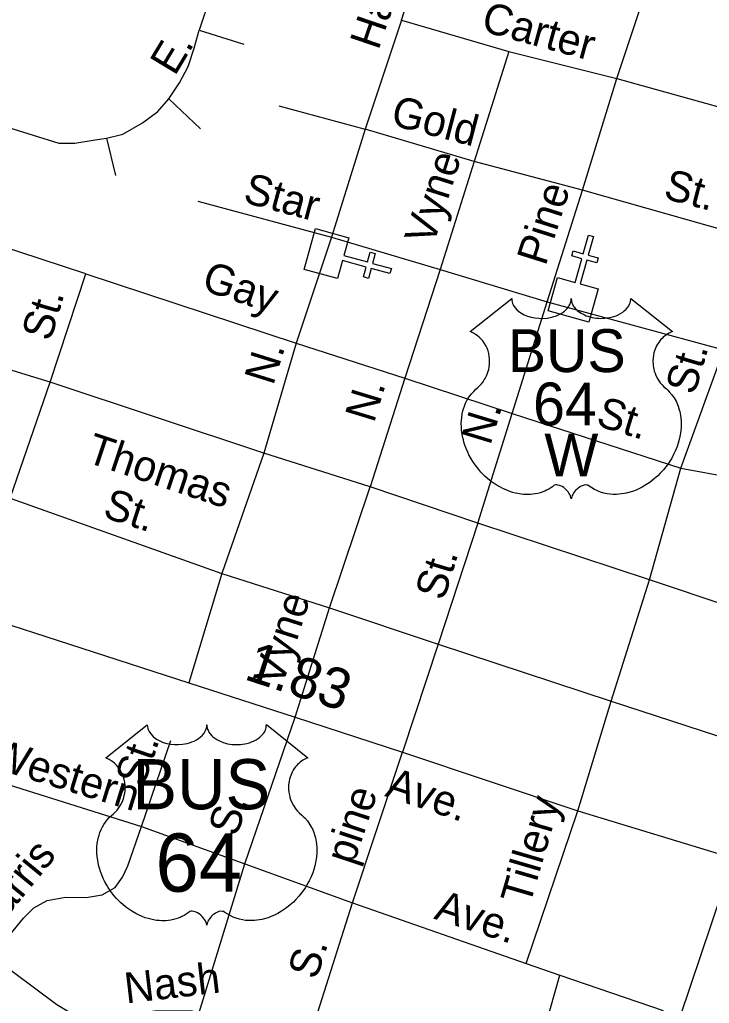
# Model space of a CAD drawing. Extents: x 2220236 to 2384410, y 720751 to 894131.
# Drawn here: x 2351784 to 2353916, y 800450 to 803492 of the extents above; entities that cross this region are included whole.
import ezdxf

# ---------------------------------------------------------------- set-up
doc = ezdxf.new("R2010")
doc.units = 0
for name, color, linetype in [('Exist Cultural Church CELL', 7, 'Continuous'), ('Exist Road Non-System Type 51', 7, 'Continuous'), ('Exist Road Non-System Type 51 Label', 7, 'Continuous'), ('Exist Road Primary US Attributed', 7, 'Continuous'), ('Exist Road Primary US Label', 7, 'Continuous'), ('Exist Road Primary US Mileage Hundredths English Label', 7, 'Continuous'), ('Exist Road Primary US Shield CELL', 7, 'Continuous'), ('Exist Road Primary US Shield Number Label', 7, 'Continuous')]:
    doc.layers.add(name, color=color, linetype=linetype)

msp = doc.modelspace()

# ---------------------------------------------------------------- linework, layer by layer
at = {"layer": 'Exist Cultural Church CELL'}
for points in [[(2352801.5, 802817.3), (2352786.5, 802762.3), (2352860, 802742.2), (2352868.4, 802773), (2352883.9, 802768.8), (2352875.4, 802737.9), (2352933.4, 802722), (2352929.1, 802706.5), (2352871.1, 802722.5), (2352862.6, 802691.6), (2352847.2, 802695.8), (2352855.7, 802726.7), (2352782.3, 802746.9), (2352766.9, 802691.3), (2352664.3, 802719.5), (2352698.9, 802845.5)], [(2353447.1, 802694), (2353502, 802678.9), (2353522.4, 802752.3), (2353491.5, 802760.8), (2353495.8, 802776.2), (2353526.7, 802767.7), (2353542.7, 802825.6), (2353558.2, 802821.3), (2353542.1, 802763.4), (2353572.9, 802754.8), (2353568.7, 802739.4), (2353537.8, 802748), (2353517.5, 802674.6), (2353573, 802659.1), (2353544.5, 802556.5), (2353418.7, 802591.5)]]:
    msp.add_lwpolyline(points, close=True, dxfattribs=at)
at = {"layer": 'Exist Road Non-System Type 51'}
for p, q in [((2353630.7, 803309.7), (2353788.8, 803787.6)), ((2352379.7, 803580.6), (2352339.7, 803458.9)), ((2352964.6, 803489.8), (2352852.7, 803152.5)), ((2352964.6, 803489.8), (2353296.2, 803393.4)), ((2352339.7, 803458.9), (2352477.6, 803415.9)), ((2353296.2, 803393.4), (2353189, 803052.5)), ((2353296.2, 803393.4), (2353630.7, 803309.7)), ((2353524.9, 802964.1), (2353630.7, 803309.7)), ((2353630.7, 803309.7), (2354162.1, 803162.1)), ((2352245.8, 803247.2), (2352342.9, 803154.3)), ((2352585.9, 803225.2), (2352852.7, 803152.5)), ((2352852.7, 803152.5), (2352748.7, 802819.3)), ((2353189, 803052.5), (2352852.7, 803152.5)), ((2352053.3, 803124.9), (2352080.7, 803009.3)), ((2353189, 803052.5), (2353084.1, 802718.7)), ((2353524.9, 802964.1), (2353189, 803052.5)), ((2353415.3, 802619.3), (2353524.9, 802964.1)), ((2354069, 802809.5), (2353524.9, 802964.1)), ((2352335.6, 802930.3), (2352748.7, 802819.3)), ((2351988.7, 802705.3), (2351551.1, 802849.7)), ((2352748.7, 802819.3), (2352639.3, 802491.5)), ((2352748.7, 802819.3), (2353084.1, 802718.7)), ((2353084.1, 802718.7), (2352975.3, 802382.6)), ((2353084.1, 802718.7), (2353415.3, 802619.3)), ((2351878.4, 802371), (2351988.7, 802705.3)), ((2351988.7, 802705.3), (2352639.3, 802491.5)), ((2353306.5, 802273.7), (2353415.3, 802619.3)), ((2353415.3, 802619.3), (2353961, 802470.9)), ((2352639.3, 802491.5), (2352538.9, 802151.1)), ((2352639.3, 802491.5), (2352975.3, 802382.6)), ((2353828.5, 802104.8), (2353961, 802470.9)), ((2352975.3, 802382.6), (2352868, 802047.1)), ((2352975.3, 802382.6), (2353306.5, 802273.7)), ((2351754.8, 802011.6), (2351878.4, 802371)), ((2353201.2, 801935), (2353306.5, 802273.7)), ((2353306.5, 802273.7), (2353828.5, 802104.8)), ((2352538.9, 802151.1), (2352409.8, 801778.9)), ((2353731.1, 801759.6), (2353828.5, 802104.8)), ((2353828.5, 802104.8), (2354091.9, 802055.9)), ((2352741.8, 801672.4), (2352868, 802047.1)), ((2351754.8, 802011.6), (2352409.8, 801778.9)), ((2353201.2, 801935), (2353077.8, 801560.3)), ((2352409.8, 801778.9), (2352307.5, 801440.5)), ((2352409.8, 801778.9), (2352741.8, 801672.4)), ((2353613.2, 801384.4), (2353731.1, 801759.6)), ((2352636.6, 801334.5), (2352741.8, 801672.4)), ((2352741.8, 801672.4), (2353077.8, 801560.3)), ((2353077.8, 801560.3), (2352967.8, 801226.6)), ((2353077.8, 801560.3), (2353613.2, 801384.4)), ((2353509.8, 801045), (2353613.2, 801384.4)), ((2353613.2, 801384.4), (2354098.2, 801225.8)), ((2352480.1, 800880.7), (2352636.6, 801334.5)), ((2352160.8, 800997), (2352251.6, 801262)), ((2352813.5, 800760.9), (2352967.8, 801226.6)), ((2351496.6, 801204.7), (2352160.8, 800997)), ((2353349.8, 800573.2), (2353509.8, 801045)), ((2352160.8, 800997), (2352480.1, 800880.7)), ((2353827.7, 800410.6), (2353991.4, 800899)), ((2352339.7, 800421.2), (2352480.1, 800880.7)), ((2352480.1, 800880.7), (2352813.5, 800760.9)), ((2352667.7, 800300.9), (2352813.5, 800760.9)), ((2352813.5, 800760.9), (2353349.8, 800573.2)), ((2353349.8, 800573.2), (2353453.9, 800536.9)), ((2353326.2, 800080.8), (2353453.9, 800536.9)), ((2353453.9, 800536.9), (2353774.1, 800428))]:
    msp.add_line(p, q, dxfattribs=at)
for points in [[(2352964.6, 803489.8), (2353121.9, 803982.8), (2353131.4, 804030.2), (2353129.8, 804080.7), (2353118.8, 804132.8), (2353038.4, 804338.4), (2353036.2, 804358.3), (2353041.9, 804382.3), (2353057.7, 804400.6), (2353083.4, 804422.8), (2353174, 804481.6), (2353289.1, 804554.1)], [(2352245.8, 803247.2), (2352278.1, 803296.3), (2352305, 803346.8), (2352323.9, 803403.6), (2352339.7, 803458.9)], [(2352053.3, 803124.9), (2352103.2, 803137.5), (2352164.6, 803172.2), (2352211.9, 803208), (2352245.8, 803247.2)], [(2351666.7, 803184.1), (2351905.9, 803110.1), (2351954.5, 803109.3), (2352017.9, 803119.6), (2352053.3, 803124.9)], [(2351703.9, 800591.6), (2351755.1, 800662.1), (2351796.4, 800712.6), (2351827.9, 800745.1), (2351869.6, 800767.4), (2351925.6, 800778.1), (2351989.5, 800776.9), (2352039.4, 800785.5), (2352079.1, 800808), (2352102.7, 800840.3), (2352118.4, 800874.4), (2352160.8, 800997)], [(2351703.9, 800591.6), (2351899.6, 800445.9), (2351935.8, 800424.3), (2351955.9, 800414.6), (2351986.1, 800403), (2352042, 800407.7), (2352211.6, 800427.6), (2352317.7, 800426.9), (2352339.7, 800421.2)]]:
    msp.add_lwpolyline(points, dxfattribs=at)
at = {"layer": 'Exist Road Primary US Attributed'}
for points in [[(2355867.9, 801058.1), (2355433.3, 801194.2), (2355005.8, 801339), (2354686.5, 801445.1), (2354532, 801497.3), (2354233, 801591.6), (2353731.1, 801759.6), (2353201.2, 801935), (2352868, 802047.1), (2352538.9, 802151.1), (2351878.4, 802371), (2351433, 802506.8), (2350991.9, 802650.3), (2350559.5, 802789.4), (2349666.5, 803100.7), (2349612.9, 803132.7), (2349568.5, 803170.3), (2349530.8, 803209.1), (2349493.2, 803261.6), (2349427.1, 803382.5), (2349307.3, 803662.3)], [(2351644.3, 801655.7), (2352307.5, 801440.5), (2352636.6, 801334.5), (2352967.8, 801226.6), (2353509.8, 801045), (2353991.4, 800899), (2354453.2, 800746.6), (2354780.3, 800634.5), (2355205.4, 800493.5), (2355640.4, 800366.3)]]:
    msp.add_lwpolyline(points, dxfattribs=at)
at = {"layer": 'Exist Road Primary US Shield CELL'}
for points in [[(2353305.7, 802629.2), (2353306, 802623.9), (2353307.3, 802617.6), (2353308.3, 802614.3), (2353311.3, 802608.1), (2353316.1, 802600.7), (2353322.9, 802593.5), (2353330.6, 802587.2), (2353335.7, 802583.9), (2353344.5, 802579.2), (2353354.5, 802575), (2353365.6, 802571.8), (2353376.9, 802569.5), (2353389.3, 802568.1), (2353401.5, 802567.9), (2353414.7, 802568.9), (2353429.3, 802571.7), (2353436, 802573.5), (2353443.6, 802576), (2353450.5, 802578.9), (2353458.2, 802583), (2353464.4, 802587), (2353469.2, 802590.5), (2353476, 802597), (2353481.5, 802603.8), (2353483.7, 802607.6), (2353485.7, 802611.2), (2353488.4, 802619), (2353489.2, 802622.4), (2353489.7, 802629.5), (2353490.1, 802623.5), (2353490.8, 802619.8), (2353491.7, 802616.2), (2353493.3, 802612.3), (2353496, 802606.8), (2353499, 802602.3), (2353504.8, 802595.5), (2353508.3, 802592.2), (2353511.6, 802589.5), (2353520.3, 802583.5), (2353530.6, 802578.3), (2353535.6, 802576.1), (2353540.7, 802574.3), (2353547.3, 802572.3), (2353554, 802570.7), (2353560.7, 802569.6), (2353567.5, 802568.6), (2353574.5, 802568.1), (2353580.2, 802567.9), (2353587.2, 802568), (2353593.7, 802568.4), (2353600.3, 802569.1), (2353607.6, 802570.3), (2353613.4, 802571.6), (2353621.2, 802573.7), (2353628.1, 802576.2), (2353634.3, 802578.9), (2353642.3, 802583), (2353648.7, 802587.1), (2353653.4, 802590.9), (2353659.1, 802596), (2353664.4, 802602.2), (2353667.5, 802606.7), (2353669.7, 802611.3), (2353671.7, 802616.2), (2353673, 802621.3), (2353673.6, 802625.8), (2353673.7, 802629.6), (2353802.3, 802527.2), (2353799.3, 802526), (2353792.3, 802522.6), (2353786.8, 802519.4), (2353777.9, 802513.1), (2353774.1, 802509.7), (2353770.3, 802506.1), (2353766.8, 802502.3), (2353763.8, 802498.8), (2353760, 802493.6), (2353756.7, 802488.4), (2353753.4, 802482.7), (2353751, 802477.8), (2353747.1, 802467.5), (2353745.2, 802460.9), (2353744, 802455.4), (2353742.4, 802443.9), (2353742.1, 802438.4), (2353742.1, 802433), (2353742.4, 802427.3), (2353742.9, 802421.9), (2353743.9, 802416.2), (2353744.8, 802411.2), (2353746.4, 802405), (2353748.7, 802397.9), (2353751.5, 802390.9), (2353757.4, 802379.8), (2353764.9, 802368.4), (2353770.3, 802362), (2353775.6, 802356.5), (2353783.6, 802349.8), (2353787.9, 802346), (2353792.8, 802341.1), (2353800.8, 802331.7), (2353804.1, 802327.3), (2353807.4, 802322.4), (2353810.5, 802317.3), (2353813.5, 802311.8), (2353815.9, 802307), (2353820.4, 802296), (2353823.7, 802285.3), (2353825.3, 802279.7), (2353827.7, 802267.1), (2353828.6, 802260.8), (2353829.6, 802248.5), (2353829.6, 802233.6), (2353828.5, 802219.5), (2353825.8, 802203), (2353823.6, 802193.1), (2353820.2, 802181.7), (2353817, 802171.7), (2353811.1, 802157.1), (2353805.9, 802146.4), (2353799.1, 802134), (2353794.5, 802126.4), (2353789.1, 802118.4), (2353782.3, 802109.1), (2353774.4, 802099.2), (2353764.9, 802088.8), (2353757.3, 802081.1), (2353747.2, 802072.2), (2353741.2, 802067.2), (2353732.5, 802060.6), (2353720.7, 802052.7), (2353709, 802046), (2353699, 802040.9), (2353690.2, 802037.1), (2353678.8, 802032.7), (2353659.8, 802027.5), (2353652.9, 802026), (2353644.7, 802024.8), (2353637, 802024.1), (2353629.6, 802023.6), (2353619.6, 802023.6), (2353609.6, 802024.4), (2353600.2, 802025.7), (2353590.4, 802027.8), (2353580.2, 802030.8), (2353570.8, 802034.5), (2353561.4, 802039.1), (2353545.5, 802049.1), (2353540.9, 802051.6), (2353538.3, 802052.3), (2353532.2, 802052.6), (2353526.4, 802051.4), (2353520.5, 802049), (2353516.9, 802047.1), (2353512.2, 802044), (2353508.5, 802041.1), (2353504.1, 802036.9), (2353501.1, 802033.4), (2353498.8, 802030.7), (2353494.3, 802023.6), (2353492.7, 802020.3), (2353491, 802015.9), (2353489.6, 802009.6), (2353487.5, 802017.6), (2353485.2, 802022.9), (2353482.4, 802027.5), (2353479.6, 802031.5), (2353475.1, 802036.7), (2353471.1, 802040.6), (2353466.2, 802044.5), (2353461.1, 802047.6), (2353456.9, 802049.8), (2353453.1, 802051.2), (2353448.5, 802052.3), (2353444.7, 802052.6), (2353441.6, 802052.6), (2353437.3, 802051.6), (2353431.5, 802047.4), (2353426, 802043.6), (2353420, 802039.9), (2353412.8, 802036.1), (2353407.6, 802033.6), (2353401.4, 802031.2), (2353394.1, 802028.8), (2353386.2, 802026.7), (2353378.1, 802025.1), (2353370.9, 802024), (2353363.2, 802023.3), (2353356.3, 802023.1), (2353349.1, 802023.2), (2353342.4, 802023.7), (2353334.5, 802024.4), (2353324.8, 802025.8), (2353316.8, 802027.6), (2353308.3, 802029.9), (2353299.5, 802032.7), (2353290.2, 802036.2), (2353278.5, 802041.3), (2353270.4, 802045.5), (2353257.5, 802052.9), (2353242.5, 802063.3), (2353231.1, 802072.5), (2353222.8, 802080), (2353210.6, 802092.5), (2353203.4, 802100.6), (2353192.1, 802115.2), (2353184.9, 802125.7), (2353180.3, 802133.5), (2353173.4, 802146), (2353169.7, 802153.8), (2353164.8, 802165.2), (2353161, 802175.6), (2353157.8, 802185.5), (2353156.1, 802191.8), (2353153.6, 802202.8), (2353152.2, 802210.6), (2353150.7, 802221.3), (2353149.9, 802232.7), (2353149.8, 802243.1), (2353150, 802251.7), (2353151, 802261.8), (2353152.7, 802272.5), (2353154.8, 802281.7), (2353156.6, 802288.4), (2353159.4, 802296.4), (2353163, 802305.3), (2353167.2, 802313.8), (2353171.3, 802320.9), (2353176.4, 802328.5), (2353181.4, 802334.9), (2353188, 802342.1), (2353194.8, 802348.6), (2353201.1, 802353.7), (2353208.5, 802361), (2353212.4, 802365.4), (2353217.1, 802371.6), (2353220.8, 802377.3), (2353223.7, 802382.3), (2353227.6, 802389.9), (2353230, 802395.5), (2353233, 802404.2), (2353234.4, 802410.2), (2353236, 802418.1), (2353237, 802425.4), (2353237.3, 802434.6), (2353237.1, 802442.2), (2353236.1, 802451.1), (2353234.4, 802459.6), (2353232.4, 802467.1), (2353229.2, 802475.6), (2353226.3, 802481.8), (2353221.4, 802490.3), (2353215.9, 802498.1), (2353210.3, 802504.5), (2353204.6, 802510.2), (2353199.1, 802514.4), (2353193.9, 802518.1), (2353187.4, 802522.1), (2353181.1, 802525.2), (2353177.1, 802526.8)], [(2352179, 801311.1), (2352179.3, 801305.8), (2352180.6, 801299.5), (2352181.6, 801296.2), (2352184.6, 801290), (2352189.4, 801282.6), (2352196.2, 801275.4), (2352203.9, 801269.1), (2352209.1, 801265.7), (2352217.8, 801261), (2352227.8, 801256.8), (2352238.9, 801253.6), (2352250.2, 801251.4), (2352262.6, 801250), (2352274.8, 801249.8), (2352288, 801250.7), (2352302.6, 801253.6), (2352309.3, 801255.3), (2352316.9, 801257.9), (2352323.8, 801260.8), (2352331.5, 801264.9), (2352337.7, 801268.8), (2352342.5, 801272.3), (2352349.3, 801278.9), (2352354.8, 801285.6), (2352357, 801289.4), (2352359, 801293.1), (2352361.7, 801300.8), (2352362.5, 801304.2), (2352363, 801311.4), (2352363.5, 801305.4), (2352364.1, 801301.7), (2352365.1, 801298), (2352366.6, 801294.1), (2352369.3, 801288.7), (2352372.3, 801284.1), (2352378.1, 801277.3), (2352381.6, 801274), (2352384.9, 801271.3), (2352393.6, 801265.3), (2352403.9, 801260.2), (2352408.9, 801258), (2352414, 801256.1), (2352420.6, 801254.2), (2352427.3, 801252.6), (2352434, 801251.4), (2352440.8, 801250.4), (2352447.8, 801249.9), (2352453.5, 801249.8), (2352460.5, 801249.8), (2352467, 801250.2), (2352473.6, 801251), (2352480.9, 801252.2), (2352486.7, 801253.5), (2352494.5, 801255.5), (2352501.5, 801258), (2352507.6, 801260.7), (2352515.6, 801264.9), (2352522, 801268.9), (2352526.7, 801272.7), (2352532.4, 801277.9), (2352537.7, 801284), (2352540.8, 801288.5), (2352543, 801293.1), (2352545.1, 801298), (2352546.3, 801303.2), (2352546.9, 801307.7), (2352547, 801311.5), (2352675.6, 801209), (2352672.6, 801207.9), (2352665.6, 801204.5), (2352660.1, 801201.2), (2352651.2, 801195), (2352647.4, 801191.5), (2352643.6, 801188), (2352640.1, 801184.2), (2352637.1, 801180.6), (2352633.3, 801175.4), (2352630, 801170.3), (2352626.7, 801164.6), (2352624.3, 801159.6), (2352620.4, 801149.3), (2352618.5, 801142.8), (2352617.3, 801137.2), (2352615.8, 801125.7), (2352615.4, 801120.3), (2352615.4, 801114.9), (2352615.7, 801109.2), (2352616.2, 801103.7), (2352617.2, 801098), (2352618.1, 801093), (2352619.7, 801086.8), (2352622, 801079.7), (2352624.8, 801072.8), (2352630.7, 801061.6), (2352638.2, 801050.2), (2352643.6, 801043.8), (2352648.9, 801038.4), (2352656.9, 801031.7), (2352661.2, 801027.9), (2352666.1, 801022.9), (2352674.2, 801013.6), (2352677.4, 801009.2), (2352680.7, 801004.2), (2352683.8, 800999.1), (2352686.8, 800993.7), (2352689.2, 800988.9), (2352693.7, 800977.9), (2352697.1, 800967.2), (2352698.6, 800961.5), (2352701, 800948.9), (2352701.9, 800942.7), (2352702.9, 800930.4), (2352702.9, 800915.5), (2352701.8, 800901.4), (2352699.1, 800884.9), (2352696.9, 800875), (2352693.5, 800863.5), (2352690.3, 800853.6), (2352684.4, 800838.9), (2352679.2, 800828.3), (2352672.4, 800815.8), (2352667.8, 800808.3), (2352662.4, 800800.2), (2352655.6, 800790.9), (2352647.7, 800781.1), (2352638.2, 800770.7), (2352630.6, 800763), (2352620.5, 800754), (2352614.5, 800749), (2352605.8, 800742.5), (2352594, 800734.6), (2352582.3, 800727.8), (2352572.3, 800722.7), (2352563.5, 800718.9), (2352552.1, 800714.6), (2352533.1, 800709.3), (2352526.2, 800707.9), (2352518, 800706.7), (2352510.3, 800705.9), (2352502.9, 800705.5), (2352492.9, 800705.5), (2352482.9, 800706.2), (2352473.5, 800707.6), (2352463.7, 800709.6), (2352453.5, 800712.7), (2352444.2, 800716.3), (2352434.7, 800721), (2352418.8, 800731), (2352414.2, 800733.4), (2352411.6, 800734.1), (2352405.5, 800734.4), (2352399.7, 800733.2), (2352393.8, 800730.8), (2352390.2, 800728.9), (2352385.5, 800725.8), (2352381.8, 800722.9), (2352377.4, 800718.8), (2352374.4, 800715.3), (2352372.1, 800712.5), (2352367.6, 800705.5), (2352366, 800702.1), (2352364.3, 800697.8), (2352362.9, 800691.4), (2352360.8, 800699.5), (2352358.5, 800704.8), (2352355.7, 800709.3), (2352352.9, 800713.4), (2352348.4, 800718.5), (2352344.4, 800722.4), (2352339.5, 800726.4), (2352334.4, 800729.5), (2352330.2, 800731.6), (2352326.4, 800733), (2352321.8, 800734.2), (2352318, 800734.5), (2352314.9, 800734.4), (2352310.6, 800733.4), (2352304.8, 800729.2), (2352299.3, 800725.4), (2352293.3, 800721.7), (2352286.1, 800717.9), (2352280.9, 800715.5), (2352274.7, 800713.1), (2352267.4, 800710.6), (2352259.5, 800708.6), (2352251.4, 800707), (2352244.2, 800705.8), (2352236.5, 800705.2), (2352229.6, 800704.9), (2352222.4, 800705), (2352215.7, 800705.5), (2352207.8, 800706.2), (2352198.1, 800707.7), (2352190.1, 800709.5), (2352181.6, 800711.8), (2352172.8, 800714.5), (2352163.5, 800718.1), (2352151.8, 800723.2), (2352143.7, 800727.3), (2352130.8, 800734.7), (2352115.8, 800745.1), (2352104.4, 800754.3), (2352096.1, 800761.8), (2352083.9, 800774.3), (2352076.7, 800782.4), (2352065.4, 800797), (2352058.2, 800807.6), (2352053.6, 800815.3), (2352046.7, 800827.8), (2352043, 800835.6), (2352038.1, 800847), (2352034.3, 800857.4), (2352031.1, 800867.3), (2352029.4, 800873.6), (2352026.9, 800884.6), (2352025.5, 800892.5), (2352024, 800903.2), (2352023.2, 800914.5), (2352023.1, 800924.9), (2352023.3, 800933.6), (2352024.3, 800943.7), (2352026, 800954.4), (2352028.1, 800963.6), (2352029.9, 800970.2), (2352032.7, 800978.2), (2352036.3, 800987.1), (2352040.5, 800995.7), (2352044.6, 801002.7), (2352049.7, 801010.3), (2352054.7, 801016.8), (2352061.3, 801023.9), (2352068.1, 801030.5), (2352074.4, 801035.5), (2352081.8, 801042.8), (2352085.7, 801047.2), (2352090.4, 801053.4), (2352094.1, 801059.1), (2352097, 801064.2), (2352101, 801071.7), (2352103.3, 801077.3), (2352106.3, 801086), (2352107.8, 801092.1), (2352109.3, 801099.9), (2352110.3, 801107.3), (2352110.6, 801116.5), (2352110.4, 801124.1), (2352109.4, 801133), (2352107.8, 801141.5), (2352105.7, 801148.9), (2352102.5, 801157.4), (2352099.6, 801163.7), (2352094.7, 801172.1), (2352089.2, 801179.9), (2352083.6, 801186.3), (2352077.9, 801192), (2352072.4, 801196.3), (2352067.2, 801200), (2352060.7, 801203.9), (2352054.4, 801207), (2352050.4, 801208.6)]]:
    msp.add_lwpolyline(points, close=True, dxfattribs=at)

# ---------------------------------------------------------------- texts
at = {"layer": 'Exist Road Non-System Type 51 Label'}
for s, rotation, p in [('Harris', 71.2674, (2352893.3, 803394.7)), ('Carter', 344.7007, (2353207.5, 803457.4)), ('E.', 58.9645, (2352263.9, 803314.8)), ('Gold', 345.3811, (2352927.6, 803166.9)), ('Vyne', 72.3746, (2353062.9, 802790.5)), ('Star', 344.9598, (2352471.8, 802927.7)), ('St.', 345.1203, (2353771.1, 802939.7)), ('Pine', 72.3746, (2353410, 802727.3)), ('Gay', 341.194, (2352342.9, 802657.4)), ('St.', 73.8662, (2351879.9, 802494.1)), ('N.', 72.6653, (2352567.9, 802357.9)), ('St.', 73.6493, (2353870.6, 802328.1)), ('N.', 73.0573, (2352879.5, 802241.9)), ('St.', 342.8251, (2353562.6, 802237.6)), ('N.', 73.0573, (2353239.2, 802172.5)), ('St.', 341.9943, (2352037.6, 801954.2)), ('St.', 73.0573, (2353095.8, 801692.1)), ('Vyne', 72.3746, (2352595.9, 801426.1)), ('Western', 342.9411, (2351685.5, 801182.2)), ('St.', 71.0863, (2352167.2, 801116.9)), ('pine', 71.6683, (2352816.4, 800874)), ('Tillery', 73.7102, (2353361, 800748.9)), ('S.', 72.2427, (2352455.8, 800962.2)), ('Harris', 50.7228, (2351686.4, 800644.8)), ('Ave.', 341.9943, (2353062.1, 800712)), ('S.', 72.2427, (2352701.9, 800520.1)), ('Nash', 6.6916, (2352113.6, 800449.1))]:
    msp.add_text(s, height=95, rotation=rotation, dxfattribs=at).set_placement(p)
at = {"layer": 'Exist Road Primary US Label'}
for s, rotation, p in [('Thomas', 341.586, (2351985.2, 802124.8)), ('Ave.', 341.4766, (2352910.8, 801091.1))]:
    msp.add_text(s, height=95, rotation=rotation, dxfattribs=at).set_placement(p)
at = {"layer": 'Exist Road Primary US Mileage Hundredths English Label'}
msp.add_text('1.83', height=125, rotation=341.9552, dxfattribs=at).set_placement((2352474.5, 801453))
at = {"layer": 'Exist Road Primary US Shield Number Label'}
for s, height, p in [('BUS', 132.5, (2353293.6, 802401.8)), ('64', 132.5, (2353371.5, 802236.8)), ('W', 132.5, (2353406.3, 802079.3)), ('BUS', 155, (2352132.7, 801049.8)), ('64', 180, (2352204.2, 800794.9))]:
    msp.add_text(s, height=height, dxfattribs=at).set_placement(p)

doc.saveas('drawing.dxf')
